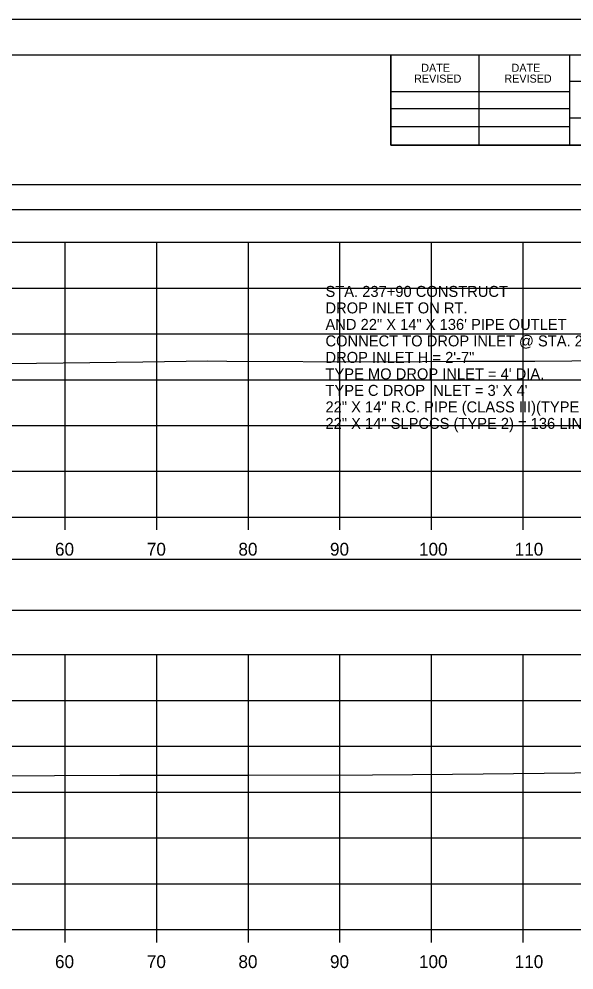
# Model space of a CAD drawing. Extents: x 1369627 to 1374022, y 380035 to 398173.
# Drawn here: x 1372153.5 to 1372214.1, y 388895.2 to 388999 of the extents above; entities that cross this region are included whole.
import ezdxf

# ---------------------------------------------------------------- set-up
doc = ezdxf.new("R2010")
doc.units = 0
for name, color, linetype in [('Default', 7, 'Continuous'), ('R_Axis', 7, 'Continuous'), ('R_Axis Annot', 7, 'Continuous'), ('R_Border', 7, 'Continuous'), ('R_Exist Surface', 7, 'Continuous'), ('R_Grid', 7, 'Continuous'), ('R_No Plot', 7, 'Continuous'), ('R_Water Annot', 7, 'Continuous')]:
    doc.layers.add(name, color=color, linetype=linetype)

msp = doc.modelspace()

# ---------------------------------------------------------------- linework, layer by layer
at = {"layer": 'Default'}
for points in [[(1371948.53, 388978.18), (1372248.53, 388978.18), (1372248.53, 388980.89), (1371948.53, 388980.89)], [(1371948.53, 388934.47), (1372248.53, 388934.47), (1372248.53, 388939.99), (1371948.53, 388939.99)]]:
    msp.add_lwpolyline(points, close=True, dxfattribs=at)
at = {"layer": 'R_Axis'}
for p, q in [((1371948.53, 388944.62), (1372248.53, 388944.62)), ((1372158.53, 388943.22), (1372158.53, 388944.62)), ((1372168.53, 388943.22), (1372168.53, 388944.62)), ((1372178.53, 388943.22), (1372178.53, 388944.62)), ((1372188.53, 388943.22), (1372188.53, 388944.62)), ((1372198.53, 388943.22), (1372198.53, 388944.62)), ((1372208.53, 388943.22), (1372208.53, 388944.62)), ((1371948.53, 388899.62), (1372248.53, 388899.62)), ((1372158.53, 388898.22), (1372158.53, 388899.62)), ((1372168.53, 388898.22), (1372168.53, 388899.62)), ((1372178.53, 388898.22), (1372178.53, 388899.62)), ((1372188.53, 388898.22), (1372188.53, 388899.62)), ((1372198.53, 388898.22), (1372198.53, 388899.62)), ((1372208.53, 388898.22), (1372208.53, 388899.62))]:
    msp.add_line(p, q, dxfattribs=at)
at = {"layer": 'R_Border'}
for p, q in [((1371940.53, 388995.08), (1372256.71, 388995.08)), ((1372194.07, 388985.2), (1372194.07, 388995.08)), ((1372203.75, 388985.2), (1372203.75, 388995.08)), ((1372213.61, 388995.08), (1372213.61, 388985.2)), ((1372256.71, 388992.14), (1372213.61, 388992.14)), ((1372194.07, 388991.06), (1372213.61, 388991.06)), ((1372194.07, 388989.2), (1372213.61, 388989.2)), ((1372194.07, 388987.26), (1372213.61, 388987.26)), ((1372256.71, 388988.14), (1372213.61, 388988.14)), ((1372256.71, 388985.2), (1372194.07, 388985.2))]:
    msp.add_line(p, q, dxfattribs=at)
at = {"layer": 'R_Exist Surface'}
for points in [[(1372137.94, 388961.21), (1372167, 388961.57), (1372174.1, 388961.66), (1372176.18, 388961.65), (1372192.8, 388961.57), (1372202.24, 388961.63), (1372209.83, 388961.64), (1372217.89, 388961.7), (1372221.92, 388961.72), (1372224.15, 388961.63)], [(1372150.18, 388916.39), (1372164.5, 388916.45), (1372173.28, 388916.47), (1372178.59, 388916.47), (1372192.08, 388916.52), (1372200.82, 388916.56), (1372220.84, 388916.79), (1372226.09, 388916.68), (1372232.42, 388916.54)]]:
    msp.add_lwpolyline(points, dxfattribs=at)
at = {"layer": 'R_Grid'}
for p, q in [((1371948.53, 388974.62), (1372248.53, 388974.62)), ((1372158.53, 388944.62), (1372158.53, 388974.62)), ((1372168.53, 388944.62), (1372168.53, 388974.62)), ((1372178.53, 388944.62), (1372178.53, 388974.62)), ((1372188.53, 388944.62), (1372188.53, 388974.62)), ((1372198.53, 388944.62), (1372198.53, 388974.62)), ((1372208.53, 388944.62), (1372208.53, 388974.62)), ((1371948.53, 388969.62), (1372248.53, 388969.62)), ((1371948.53, 388964.62), (1372248.53, 388964.62)), ((1371948.53, 388959.62), (1372248.53, 388959.62)), ((1371948.53, 388954.62), (1372248.53, 388954.62)), ((1371948.53, 388949.62), (1372248.53, 388949.62)), ((1371948.53, 388944.62), (1372248.53, 388944.62)), ((1371948.53, 388929.62), (1372248.53, 388929.62)), ((1372158.53, 388899.62), (1372158.53, 388929.62)), ((1372168.53, 388899.62), (1372168.53, 388929.62)), ((1372178.53, 388899.62), (1372178.53, 388929.62)), ((1372188.53, 388899.62), (1372188.53, 388929.62)), ((1372198.53, 388899.62), (1372198.53, 388929.62)), ((1372208.53, 388899.62), (1372208.53, 388929.62)), ((1371948.53, 388924.62), (1372248.53, 388924.62)), ((1371948.53, 388919.62), (1372248.53, 388919.62)), ((1371948.53, 388914.62), (1372248.53, 388914.62)), ((1371948.53, 388909.62), (1372248.53, 388909.62)), ((1371948.53, 388904.62), (1372248.53, 388904.62)), ((1371948.53, 388899.62), (1372248.53, 388899.62))]:
    msp.add_line(p, q, dxfattribs=at)
at = {"layer": 'R_No Plot'}
msp.add_line((1371928.13, 388998.97), (1372261.46, 388998.97), dxfattribs=at)
for points in [[(1371928.12, 388998.97), (1372261.46, 388998.97), (1372261.46, 388785.63), (1371928.12, 388785.63)], [(1372174.45, 388995.08), (1372194.07, 388995.08), (1372194.07, 388985.2), (1372210.18, 388985.2), (1372233.38, 388985.2), (1372233.38, 388952.53), (1372256.59, 388952.53), (1372256.71, 388789.62), (1371940.53, 388789.62), (1371940.53, 388995.08)]]:
    msp.add_lwpolyline(points, close=True, dxfattribs=at)

# ---------------------------------------------------------------- texts
at = {"layer": 'R_Axis Annot'}
for s, p in [('60', (1372157.41, 388940.42)), ('70', (1372167.44, 388940.42)), ('80', (1372177.44, 388940.42)), ('90', (1372187.44, 388940.42)), ('100', (1372197.16, 388940.42)), ('110', (1372207.61, 388940.42)), ('60', (1372157.41, 388895.42)), ('70', (1372167.44, 388895.42)), ('80', (1372177.44, 388895.42)), ('90', (1372187.44, 388895.42)), ('100', (1372197.16, 388895.42)), ('110', (1372207.61, 388895.42))]:
    msp.add_text(s, height=1.4, dxfattribs=at).set_placement(p)
at = {"layer": 'R_Border'}
for s, p in [('DATE', (1372197.41, 388993.21)), ('DATE', (1372207.27, 388993.21)), ('REVISED', (1372196.63, 388992.03)), ('REVISED', (1372206.49, 388992.03))]:
    msp.add_text(s, height=0.879, rotation=360, dxfattribs=at).set_placement(p)
at = {"layer": 'R_Water Annot'}
for s, p in [('STA. 237+90 CONSTRUCT', (1372186.95, 388968.65)), ('DROP INLET ON RT.', (1372186.95, 388966.85)), ('AND 22" X 14" X 136\' PIPE OUTLET', (1372186.95, 388965.05)), ('CONNECT TO DROP INLET @ STA. 239+30 RT.', (1372186.95, 388963.25)), ('DROP INLET H = 2\'-7"', (1372186.95, 388961.45)), ("TYPE MO DROP INLET = 4' DIA.", (1372186.95, 388959.65)), ("TYPE C DROP INLET = 3' X 4'", (1372186.95, 388957.85)), ('22" X 14" R.C. PIPE (CLASS III)(TYPE 3) = 136 LIN. FT.', (1372186.95, 388956.05)), ('22" X 14" SLPCCS (TYPE 2) = 136 LIN. FT.', (1372186.95, 388954.25))]:
    msp.add_text(s, height=1.2, dxfattribs=at).set_placement(p)

doc.saveas('drawing.dxf')
